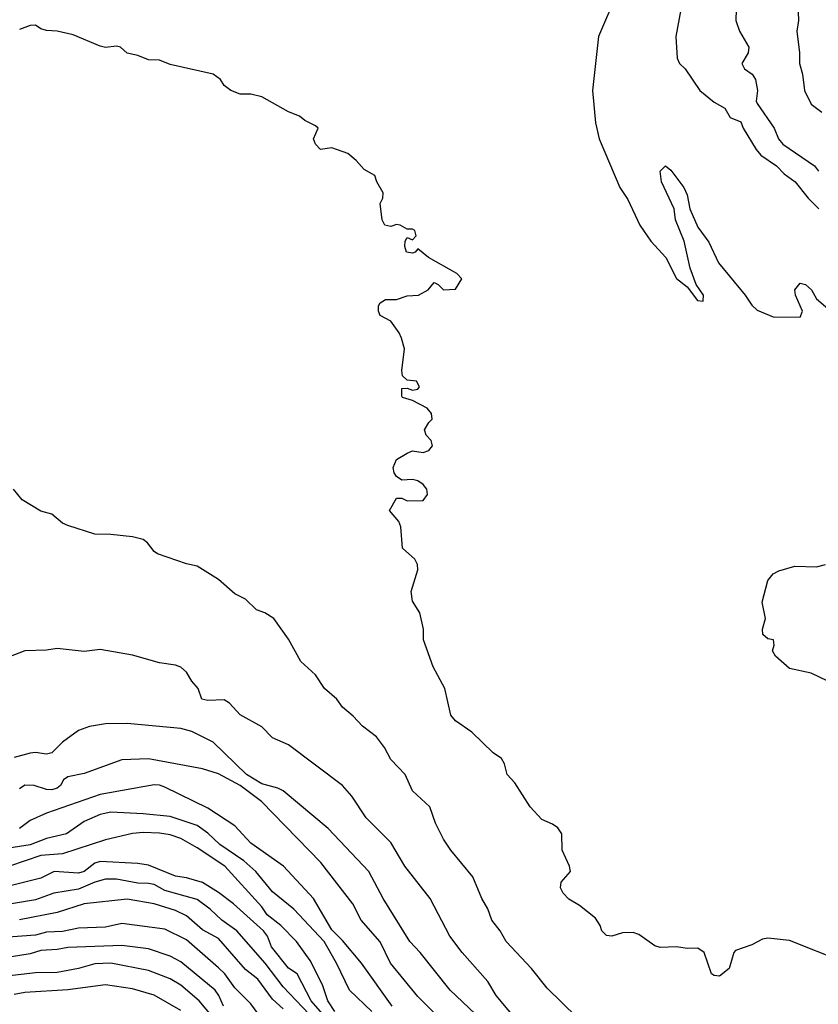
# Model space of a CAD drawing. Header units: metres. Extents: x -51132 to -49532, y -231222 to -229437.
# Tile 484 of 656: x -49886 to -49812, y -230420 to -230329. Entities that reach past the tile are written whole.
import ezdxf

# ---------------------------------------------------------------- set-up
doc = ezdxf.new("R2010")
doc.units = ezdxf.units.M
for name, color, linetype in [('CONTOUR_HALF', 8, 'Continuous'), ('CONTOUR_INDEX', 1, 'Continuous'), ('CONTOUR_INTER', 3, 'Continuous')]:
    doc.layers.add(name, color=color, linetype=linetype)

msp = doc.modelspace()

# ---------------------------------------------------------------- linework, layer by layer
at = {"layer": 'CONTOUR_HALF'}
for points, elevation in [([(-49830.607, -230326.259), (-49832.322, -230330.259), (-49832.866, -230335.259), (-49832.602, -230338.259), (-49832.253, -230339.759), (-49830.329, -230344.259), (-49829.58, -230345.385), (-49828.467, -230347.759), (-49827.461, -230349.259), (-49826.074, -230350.759), (-49825.08, -230352.705), (-49824.08, -230353.484), (-49823.109, -230354.759), (-49822.58, -230354.819), (-49822.562, -230354.259), (-49823.237, -230353.259), (-49823.797, -230351.759), (-49824.358, -230349.259), (-49825.164, -230347.259), (-49825.28, -230346.259), (-49826.458, -230343.759), (-49826.58, -230342.75), (-49826.08, -230342.253), (-49825.58, -230342.677), (-49824.385, -230344.259), (-49824.08, -230344.938), (-49823.825, -230346.259), (-49823.08, -230347.955), (-49822.08, -230349.354), (-49821.158, -230351.259), (-49818.691, -230354.259), (-49818.08, -230355.178), (-49817.58, -230355.654), (-49816.08, -230356.277), (-49813.58, -230356.298), (-49813.378, -230355.759), (-49814.01, -230354.259), (-49814.066, -230353.759), (-49813.58, -230353.14), (-49813.08, -230353.26), (-49812.542, -230353.759), (-49812.08, -230354.62), (-49810.58, -230355.867)], 79.5), ([(-49819.514, -230327.759), (-49819.546, -230328.759), (-49819.21, -230329.759), (-49818.366, -230331.259), (-49818.419, -230331.759), (-49819.005, -230332.759), (-49818.748, -230333.259), (-49818.048, -230333.759), (-49817.728, -230334.259), (-49817.561, -230335.259), (-49817.673, -230336.259), (-49817.58, -230336.472), (-49816.011, -230338.759), (-49815.59, -230339.759), (-49815.202, -230340.259), (-49812.251, -230342.259), (-49811.89, -230342.759)], 78.5), ([(-49809.58, -230416.128), (-49814.58, -230414.147), (-49816.58, -230413.954), (-49817.08, -230414.026), (-49818.08, -230414.57), (-49819.58, -230415.078), (-49819.754, -230415.259), (-49820.19, -230416.759), (-49821.08, -230417.466), (-49821.58, -230417.415), (-49821.819, -230417.259), (-49822.493, -230415.259), (-49823.08, -230414.873), (-49824.08, -230414.904), (-49825.08, -230414.743), (-49826.58, -230414.81), (-49827.08, -230414.657), (-49828.58, -230413.612), (-49829.08, -230413.411), (-49830.08, -230413.456), (-49831.08, -230413.741), (-49831.58, -230413.704), (-49832.01, -230413.259), (-49832.153, -230412.759), (-49832.58, -230412.097), (-49834.08, -230410.895), (-49835.08, -230410.309), (-49835.58, -230409.775), (-49835.836, -230409.259), (-49835.782, -230408.759), (-49834.902, -230407.759), (-49834.999, -230407.259), (-49835.672, -230405.759), (-49835.704, -230404.259), (-49836.08, -230403.693), (-49836.58, -230403.348), (-49837.58, -230402.928), (-49838.664, -230401.759), (-49840.08, -230399.534), (-49840.803, -230398.759), (-49841.044, -230397.759), (-49841.307, -230397.259), (-49842.08, -230396.73), (-49844.08, -230394.822), (-49845.586, -230393.759), (-49846.016, -230393.259), (-49846.578, -230390.759), (-49847.656, -230388.759), (-49848.575, -230386.259), (-49848.547, -230385.259), (-49848.89, -230383.759), (-49849.58, -230382.654), (-49849.698, -230381.759), (-49849.096, -230379.759), (-49849.125, -230379.259), (-49849.367, -230378.759), (-49850.501, -230377.759), (-49850.674, -230375.759), (-49850.842, -230375.259), (-49851.704, -230374.259), (-49851.08, -230373.097), (-49850.58, -230373.094), (-49850.08, -230373.349), (-49848.58, -230373.318), (-49848.188, -230372.759), (-49848.237, -230372.259), (-49848.58, -230371.824), (-49849.08, -230371.49), (-49849.58, -230371.375), (-49850.58, -230371.431), (-49851.08, -230371.08), (-49851.293, -230370.759), (-49851.367, -230370.259), (-49851.08, -230369.502), (-49850.08, -230368.941), (-49849.58, -230368.727), (-49848.58, -230368.857), (-49848.08, -230368.678), (-49847.726, -230368.259), (-49847.854, -230367.759), (-49848.312, -230367.259), (-49848.473, -230366.759), (-49848.08, -230366.072), (-49847.747, -230365.759), (-49847.807, -230365.259), (-49848.209, -230364.759), (-49849.58, -230364.038), (-49850.507, -230363.759), (-49850.58, -230363.629), (-49850.58, -230362.934), (-49850.08, -230362.896), (-49849.58, -230363.085), (-49849.08, -230362.988), (-49848.928, -230362.759), (-49849.221, -230362.259), (-49850.08, -230362.164), (-49850.519, -230361.759), (-49850.563, -230361.259), (-49850.326, -230359.259), (-49850.603, -230358.259), (-49850.807, -230357.759), (-49851.58, -230356.672), (-49852.58, -230356.138), (-49852.747, -230355.759), (-49852.734, -230355.259), (-49852.58, -230354.97), (-49852.08, -230354.68), (-49851.08, -230354.651), (-49850.08, -230354.317), (-49849.038, -230354.259), (-49848.137, -230353.759), (-49847.58, -230353.102), (-49847.206, -230353.259), (-49846.689, -230353.759), (-49845.58, -230353.714), (-49845.012, -230352.759), (-49845.466, -230352.259), (-49848.084, -230350.759), (-49849.08, -230349.967), (-49849.319, -230350.259), (-49849.58, -230350.356), (-49850.15, -230350.259), (-49850.301, -230349.759), (-49850.258, -230349.259), (-49850.08, -230348.913), (-49849.58, -230349.135), (-49849.236, -230348.759), (-49849.372, -230348.259), (-49849.58, -230348.138), (-49850.08, -230348.149), (-49850.729, -230347.759), (-49851.08, -230347.701), (-49851.58, -230347.893), (-49852.138, -230347.759), (-49852.404, -230347.259), (-49852.594, -230345.759), (-49852.351, -230345.259), (-49852.298, -230344.759), (-49852.907, -230343.759), (-49853.08, -230343.163), (-49854.08, -230342.611), (-49854.797, -230341.759), (-49855.58, -230341.109), (-49857.08, -230340.58), (-49858.135, -230340.759), (-49858.588, -230340.259), (-49858.769, -230339.759), (-49858.344, -230338.759), (-49858.58, -230338.541), (-49859.58, -230338.047), (-49860.08, -230337.64), (-49861.08, -230337.234), (-49863.58, -230335.859), (-49864.58, -230335.6), (-49865.58, -230335.62), (-49866.44, -230335.259), (-49867.08, -230334.805), (-49867.419, -230334.259), (-49868.08, -230333.751), (-49872.08, -230332.852), (-49873.08, -230332.462), (-49874.08, -230332.428), (-49875.08, -230332.027), (-49876.08, -230331.815), (-49876.701, -230331.259), (-49877.08, -230331.153), (-49878.08, -230331.269), (-49878.58, -230331.14), (-49881.08, -230330.114), (-49882.58, -230329.763), (-49883.58, -230329.703), (-49884.08, -230329.555), (-49884.58, -230329.204), (-49885.08, -230329.232), (-49886.08, -230329.601)], 79.5), ([(-49839.58, -230421.926), (-49841.798, -230419.259), (-49842.58, -230417.95), (-49844.96, -230415.259), (-49846.104, -230413.759), (-49847.938, -230410.259), (-49850.289, -230407.259), (-49851.58, -230405.066), (-49853.89, -230402.759), (-49855.221, -230400.759), (-49856.086, -230399.759), (-49861.08, -230396.012), (-49862.58, -230395.343), (-49863.58, -230394.336), (-49865.58, -230393.213), (-49866.58, -230392.131), (-49867.08, -230391.832), (-49868.58, -230391.887), (-49869.157, -230391.759), (-49869.487, -230390.759), (-49870.08, -230390.088), (-49870.58, -230389.258), (-49871.08, -230388.794), (-49871.58, -230388.596), (-49873.08, -230388.386), (-49875.58, -230387.681), (-49878.58, -230387.147), (-49880.08, -230387.324), (-49882.58, -230387.062), (-49883.58, -230387.216), (-49885.58, -230387.278), (-49887.08, -230387.864)], 78.5), ([(-49847.172, -230421.259), (-49849.08, -230419.358), (-49851.636, -230416.259), (-49852.58, -230414.294), (-49854.356, -230412.259), (-49855.115, -230410.759), (-49858.08, -230406.926), (-49863.598, -230401.259), (-49865.58, -230399.786), (-49867.58, -230398.686), (-49869.08, -230398.219), (-49874.08, -230397.311), (-49876.58, -230397.377), (-49880.08, -230398.657), (-49881.58, -230398.96), (-49881.975, -230399.259), (-49882.259, -230399.759), (-49882.58, -230400.022), (-49883.08, -230400.18), (-49883.58, -230400.136), (-49884.713, -230399.759), (-49885.58, -230399.754), (-49886.08, -230400.069)], 77.5), ([(-49853.365, -230420.759), (-49855.426, -230418.759), (-49856.637, -230416.259), (-49857.784, -230414.259), (-49860.608, -230411.259), (-49862.58, -230409.651), (-49864.135, -230407.759), (-49865.256, -230406.759), (-49867.459, -230405.259), (-49868.58, -230404.185), (-49869.58, -230403.499), (-49872.08, -230402.663), (-49874.58, -230402.388), (-49877.58, -230402.24), (-49878.58, -230402.462), (-49880.08, -230403.102), (-49881.696, -230404.259), (-49883.58, -230404.702), (-49885.08, -230405.271), (-49890.08, -230406.053)], 76.5), ([(-49857.08, -230421.951), (-49859.005, -230419.759), (-49860.301, -230417.259), (-49861.08, -230416.729), (-49862.68, -230414.759), (-49863.048, -230413.759), (-49863.416, -230413.259), (-49866.203, -230410.759), (-49867.58, -230409.705), (-49869.08, -230408.788), (-49870.58, -230408.328), (-49871.58, -230408.179), (-49874.08, -230407.18), (-49875.08, -230407.011), (-49878.58, -230406.813), (-49879.08, -230406.987), (-49880.053, -230407.759), (-49880.58, -230407.914), (-49882.843, -230407.759), (-49884.08, -230408.366), (-49888.08, -230409.359)], 75.5), ([(-49861.58, -230420.491), (-49862.58, -230419.593), (-49863.956, -230417.759), (-49865.08, -230416.842), (-49867.58, -230413.981), (-49869.08, -230413.17), (-49870.58, -230411.858), (-49871.58, -230411.381), (-49873.58, -230410.758), (-49876.08, -230410.335), (-49880.08, -230410.767), (-49882.58, -230411.564), (-49886.08, -230412.238)], 74.5), ([(-49867.124, -230420.259), (-49867.55, -230419.259), (-49867.911, -230418.759), (-49871.08, -230416.123), (-49872.08, -230415.608), (-49874.08, -230414.94), (-49876.58, -230414.616), (-49881.58, -230414.814), (-49882.58, -230415.005), (-49884.08, -230415.084), (-49885.08, -230415.409), (-49887.58, -230415.785)], 73.5), ([(-49871.08, -230420.643), (-49873.58, -230419.241), (-49875.58, -230418.644), (-49878.08, -230418.283), (-49881.58, -230418.728), (-49885.58, -230418.99), (-49886.58, -230419.175)], 72.5)]:
    msp.add_lwpolyline(points, dxfattribs=dict(at, elevation=elevation))
at = {"layer": 'CONTOUR_INDEX'}
for points, elevation in [([(-49811.08, -230390.058), (-49812.58, -230389.348), (-49814.58, -230388.913), (-49815.868, -230387.759), (-49816.162, -230387.259), (-49816.005, -230386.759), (-49816.048, -230386.259), (-49816.58, -230386.152), (-49817.065, -230385.759), (-49817.081, -230385.259), (-49816.811, -230384.259), (-49817.121, -230382.759), (-49816.577, -230380.759), (-49816.08, -230380.125), (-49815.58, -230379.837), (-49814.08, -230379.424), (-49812.08, -230379.49), (-49811.244, -230379.259)], 80), ([(-49858.58, -230421.617), (-49861.58, -230418.463), (-49863.25, -230416.259), (-49865.888, -230413.259), (-49867.298, -230412.259), (-49868.358, -230411.259), (-49869.58, -230410.346), (-49872.58, -230409.521), (-49873.58, -230408.972), (-49874.08, -230408.874), (-49875.08, -230408.849), (-49877.08, -230408.468), (-49878.08, -230408.478), (-49879.08, -230408.732), (-49880.58, -230409.399), (-49882.874, -230409.759), (-49884.58, -230410.395), (-49889.08, -230411.132)], 75)]:
    msp.add_lwpolyline(points, dxfattribs=dict(at, elevation=elevation))
at = {"layer": 'CONTOUR_INTER'}
for points, elevation in [([(-49824.678, -230327.759), (-49825.125, -230330.259), (-49825.015, -230332.259), (-49824.786, -230332.759), (-49824.276, -230333.259), (-49822.916, -230335.259), (-49821.58, -230336.358), (-49820.58, -230336.916), (-49820.08, -230337.788), (-49819.08, -230338.167), (-49818.874, -230338.759), (-49817.667, -230340.759), (-49817.245, -230341.259), (-49815.779, -230342.259), (-49815.08, -230342.996), (-49814.039, -230343.759), (-49812.857, -230345.259), (-49811.859, -230346.259)], 79), ([(-49813.795, -230327.259), (-49813.742, -230328.759), (-49813.887, -230329.759), (-49813.641, -230331.759), (-49813.647, -230332.759), (-49813.361, -230333.759), (-49813.184, -230335.259), (-49812.58, -230336.543), (-49811.58, -230337.273)], 78), ([(-49834.327, -230421.259), (-49837.08, -230418.595), (-49838.533, -230416.759), (-49840.876, -230414.259), (-49841.454, -230413.259), (-49842.226, -230412.259), (-49842.58, -230411.221), (-49843.154, -230410.259), (-49843.976, -230408.259), (-49846.03, -230405.759), (-49846.698, -230404.759), (-49847.443, -230403.259), (-49847.963, -230401.759), (-49849.576, -230400.259), (-49850.276, -230398.759), (-49851.58, -230397.36), (-49852.182, -230396.259), (-49852.928, -230395.259), (-49854.219, -230394.259), (-49855.08, -230393.326), (-49856.08, -230392.501), (-49856.597, -230391.759), (-49857.753, -230390.759), (-49858.58, -230389.505), (-49859.958, -230388.259), (-49861.08, -230386.196), (-49862.459, -230384.259), (-49863.3, -230383.759), (-49864.08, -230383.467), (-49865.08, -230382.465), (-49866.08, -230381.998), (-49867.58, -230380.644), (-49869.58, -230379.412), (-49870.58, -230379.188), (-49873.258, -230378.259), (-49873.58, -230378.06), (-49874.177, -230377.259), (-49874.58, -230376.937), (-49875.58, -230376.694), (-49877.58, -230376.469), (-49879.08, -230376.433), (-49881.58, -230375.646), (-49882.08, -230375.433), (-49883.08, -230374.605), (-49884.08, -230374.306), (-49885.832, -230373.259), (-49886.643, -230372.259)], 79), ([(-49842.58, -230422.076), (-49846.092, -230418.759), (-49848.872, -230415.259), (-49849.844, -230414.259), (-49852.305, -230410.259), (-49853.64, -230407.759), (-49857.413, -230403.759), (-49861.58, -230400.269), (-49862.08, -230400.022), (-49863.58, -230399.631), (-49865.009, -230398.759), (-49868.08, -230395.758), (-49870.08, -230394.761), (-49871.08, -230394.495), (-49876.08, -230394.012), (-49878.08, -230394.046), (-49879.58, -230394.298), (-49880.58, -230394.67), (-49882.08, -230395.74), (-49883.08, -230396.739), (-49883.58, -230396.875), (-49884.58, -230396.711), (-49885.08, -230396.766), (-49886.58, -230397.168)], 78), ([(-49851.466, -230420.259), (-49854.305, -230416.259), (-49856.08, -230414.162), (-49857.08, -230413.175), (-49858.781, -230410.259), (-49861.574, -230407.259), (-49864.58, -230405.127), (-49866.08, -230403.529), (-49868.58, -230401.866), (-49872.58, -230399.919), (-49873.08, -230399.732), (-49873.58, -230399.71), (-49878.58, -230400.609), (-49883.58, -230402.327), (-49885.08, -230403.024), (-49886.08, -230403.768)], 77), ([(-49856.8, -230420.759), (-49857.448, -230419.759), (-49857.939, -230418.259), (-49859.08, -230416.023), (-49860.339, -230414.259), (-49861.808, -230412.759), (-49863.08, -230411.782), (-49863.58, -230411.036), (-49867.016, -230407.259), (-49869.58, -230405.547), (-49871.08, -230404.701), (-49872.08, -230404.348), (-49873.08, -230404.198), (-49874.58, -230404.145), (-49875.58, -230404.242), (-49878.08, -230404.807), (-49882.08, -230406.102), (-49884.08, -230406.276), (-49887.005, -230407.259)], 76), ([(-49863.314, -230421.759), (-49864.58, -230420.04), (-49866.08, -230418.554), (-49867.016, -230417.259), (-49867.58, -230416.699), (-49870.58, -230414.108), (-49872.58, -230413.1), (-49876.58, -230412.585), (-49878.08, -230412.933), (-49880.58, -230413.022), (-49882.08, -230413.309), (-49883.58, -230413.379), (-49884.58, -230413.672), (-49890.08, -230414.069)], 74), ([(-49868.08, -230421.304), (-49869.378, -230419.759), (-49871.08, -230418.308), (-49872.08, -230417.727), (-49874.08, -230416.944), (-49877.58, -230416.276), (-49879.08, -230416.313), (-49880.58, -230416.757), (-49882.58, -230417.13), (-49884.58, -230417.145), (-49888.08, -230417.549)], 73)]:
    msp.add_lwpolyline(points, dxfattribs=dict(at, elevation=elevation))

doc.saveas('drawing.dxf')
